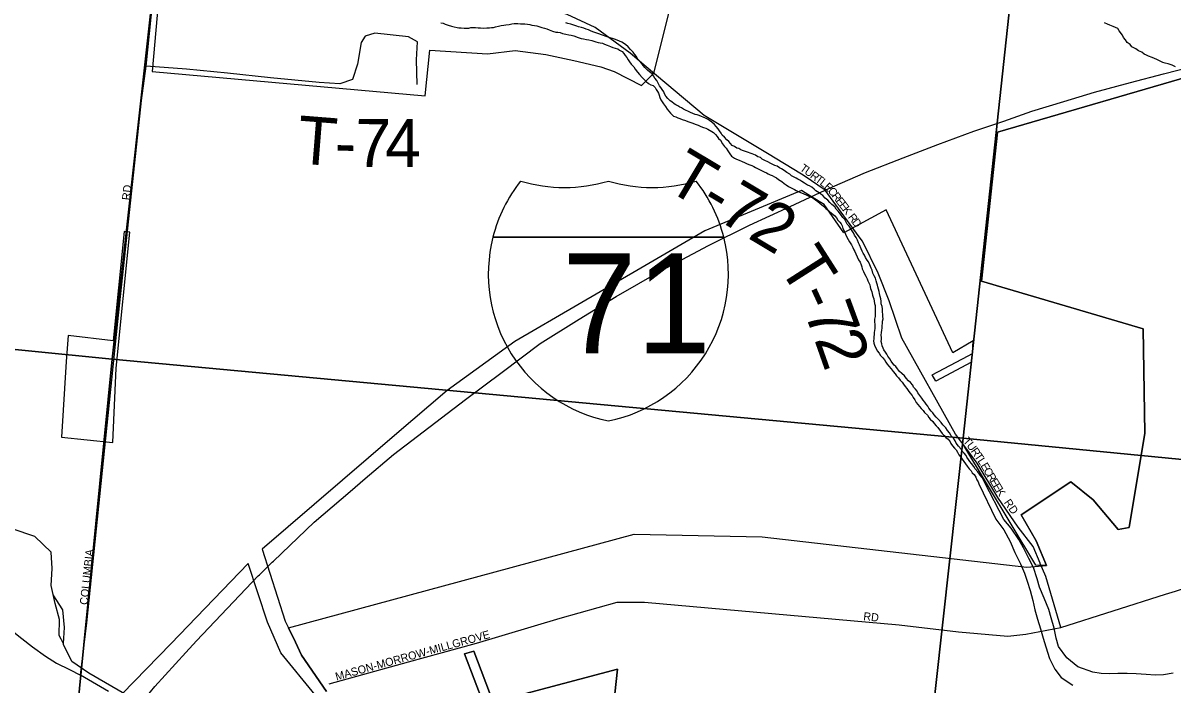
# Model space of a CAD drawing. Extents: x 0 to 1064, y 0 to 440.
# Drawn here: x 203.09 to 224.87, y 170.14 to 182.66 of the extents above; entities that cross this region are included whole.
import ezdxf

# ---------------------------------------------------------------- set-up
doc = ezdxf.new("R2010")
doc.units = 0
for name, color, linetype in [('GM_X_City_Street', 7, 'Continuous'), ('GM_X_City_Street_Text', 7, 'Continuous'), ('GM_X_Corporation', 7, 'Continuous'), ('GM_X_Interstate_Location', 7, 'Continuous'), ('GM_X_Interstate_Route', 7, 'Continuous'), ('GM_X_Interstate_Shield', 7, 'Continuous'), ('GM_X_Minor_River', 7, 'Continuous'), ('GM_X_Section', 7, 'Continuous'), ('GM_X_Township_Road', 7, 'Continuous'), ('GM_X_Township_Road_Text', 7, 'Continuous')]:
    doc.layers.add(name, color=color, linetype=linetype)

msp = doc.modelspace()

# ---------------------------------------------------------------- linework, layer by layer
at = {"layer": 'GM_X_City_Street'}
for points in [[(204.177, 170.306), (204.303, 171.3), (204.888, 177.005), (205.334, 181.193), (205.422, 181.843), (205.667, 184.263)], [(218.947, 178.587), (218.634, 179.012), (218.28, 179.493), (217.884, 179.765)], [(222.352, 172.432), (222.218, 172.743), (221.939, 173.113), (221.549, 173.675), (221.159, 174.323), (220.926, 174.638), (220.868, 174.716)], [(196.233, 172.187), (196.66, 172.189), (196.966, 172.172), (197.186, 172.146), (197.997, 172.028), (200.069, 171.691), (201.747, 171.429), (202.461, 171.314), (202.618, 171.275), (202.779, 171.212), (202.915, 171.122), (203.069, 171.002), (203.268, 170.843), (203.517, 170.665), (203.726, 170.534), (203.972, 170.415), (204.177, 170.306)], [(208.892, 170.14), (210.391, 170.557), (211.682, 170.912), (213.265, 171.386), (214.341, 171.687), (214.858, 171.687), (219.683, 171.262), (220.804, 171.126), (221.738, 171.049), (222.08, 171.085), (222.742, 171.209), (224.729, 171.839)], [(224.729, 171.839), (224.913, 171.897), (225.186, 171.988)], [(204.713, 169.995), (204.177, 170.306)]]:
    msp.add_lwpolyline(points, dxfattribs=at)
at = {"layer": 'GM_X_Corporation'}
for points in [[(205.749, 184.169), (205.536, 181.745), (210.705, 181.28), (210.797, 182.15), (211.889, 182.081), (212.41, 182.139), (212.989, 182.066), (213.524, 181.951), (214.031, 181.835), (214.286, 181.741), (214.801, 181.478), (215.035, 181.714), (215.381, 183.071)], [(225.489, 181.745), (221.545, 180.597), (221.241, 177.771), (224.303, 176.868), (224.338, 174.889), (224.036, 173.102), (223.829, 173.068), (223.359, 173.631), (222.937, 173.971), (221.995, 173.342), (222.275, 172.854), (222.471, 172.384), (222.272, 172.389), (220.888, 174.687), (220.995, 175.702), (221.052, 176.237), (220.378, 175.878), (220.307, 175.995), (220.99, 176.357), (221.07, 176.4), (221.083, 176.644), (220.698, 176.411), (219.436, 179.123), (218.636, 178.685), (218.264, 179.222), (218.02, 179.372), (217.835, 179.486), (216.002, 178.728), (214.792, 178.016), (212.407, 176.628), (211.125, 175.703), (210.129, 174.848), (207.622, 172.695), (208.058, 171.328), (208.119, 171.206), (208.249, 170.933), (208.365, 170.685), (208.841, 169.998)], [(208.841, 169.998), (208.365, 170.685), (208.249, 170.933), (208.119, 171.206), (214.664, 172.977), (217.09, 172.928), (222.1, 172.356), (222.471, 172.384), (222.275, 172.854), (221.995, 173.342), (222.937, 173.971), (223.359, 173.631), (223.829, 173.068), (224.036, 173.102), (224.338, 174.889), (224.303, 176.868), (221.241, 177.771), (221.545, 180.597), (225.489, 181.745)], [(208.627, 169.936), (207.972, 170.729), (207.724, 171.312), (207.355, 172.421), (205.893, 170.898), (204.969, 169.953)], [(211.821, 169.75), (211.451, 170.713), (211.627, 170.76), (211.997, 169.797), (214.348, 170.424), (214.246, 169.487)], [(214.246, 169.487), (214.348, 170.424), (211.997, 169.797), (211.627, 170.76), (211.451, 170.713), (211.821, 169.75)]]:
    msp.add_lwpolyline(points, dxfattribs=at)
msp.add_lwpolyline([(203.909, 176.251), (203.818, 174.815), (204.793, 174.712), (204.856, 176.126), (205.113, 178.702), (205.01, 178.715), (204.796, 176.644), (203.944, 176.741)], close=True, dxfattribs=at)
at = {"layer": 'GM_X_Interstate_Route'}
for points in [[(218.423, 179.556), (219.043, 179.828), (219.756, 180.109), (220.413, 180.362), (221.095, 180.613), (221.665, 180.8), (222.193, 180.989), (222.8, 181.175), (223.382, 181.35), (224.062, 181.535), (224.687, 181.697), (225.452, 181.892), (226.279, 182.091), (227.299, 182.309), (227.745, 182.397)], [(209.571, 174.032), (210.107, 174.488), (211.468, 175.531), (212.162, 176.049), (212.886, 176.592), (213.621, 177.049), (214.325, 177.482), (215.183, 177.973), (216.071, 178.444), (216.847, 178.834), (217.622, 179.186), (218.28, 179.493), (218.423, 179.556)], [(207.812, 172.447), (207.832, 172.467), (208.608, 173.205), (209.285, 173.789), (209.571, 174.032)], [(207.569, 172.211), (207.812, 172.447)], [(206.175, 170.736), (206.379, 170.96), (207.547, 172.19), (207.569, 172.211)], [(198.03, 160.812), (200.468, 163.827), (205.06, 169.444), (205.177, 169.587), (205.587, 170.092), (206.175, 170.736)]]:
    msp.add_lwpolyline(points, dxfattribs=at)
at = {"layer": 'GM_X_Interstate_Shield'}
for p, q in [((211.99, 178.604), (216.362, 178.604)), ((216.362, 178.604), (211.99, 178.604)), ((216.362, 178.604), (211.99, 178.604))]:
    msp.add_line(p, q, dxfattribs=at)
for centre, start, end in [((214.744, 177.907), 141.669, 165.8066), ((213.346, 182.386), 253.0091, 286.9909), ((215.006, 182.386), 253.0091, 286.9909), ((213.608, 177.907), 14.1934, 38.331), ((214.744, 177.907), 165.8066, 258.463), ((213.608, 177.907), 281.537, 14.1934)]:
    msp.add_arc(centre, 2.841, start, end, dxfattribs=at)
at = {"layer": 'GM_X_Minor_River'}
for points in [[(211.002, 182.665), (211.045, 182.658), (211.087, 182.638), (211.141, 182.624), (211.207, 182.604), (211.256, 182.591), (211.31, 182.577), (211.346, 182.57), (211.389, 182.568), (211.444, 182.566), (211.486, 182.565), (211.535, 182.564), (211.572, 182.575), (211.608, 182.58), (211.657, 182.578), (211.712, 182.57), (211.754, 182.569), (211.809, 182.567), (211.876, 182.571), (211.925, 182.57), (211.961, 182.575), (212.004, 182.58), (212.041, 182.591), (212.096, 182.601), (212.145, 182.612), (212.194, 182.622), (212.237, 182.627), (212.298, 182.637), (212.347, 182.648), (212.39, 182.653), (212.427, 182.651), (212.463, 182.65), (212.512, 182.649), (212.554, 182.648), (212.597, 182.646), (212.645, 182.639), (212.688, 182.631), (212.73, 182.624), (212.779, 182.616), (212.821, 182.609), (212.857, 182.596), (212.917, 182.576), (212.966, 182.562), (213.008, 182.549), (213.056, 182.535), (213.116, 182.509), (213.182, 182.489), (213.219, 182.487), (213.261, 182.48), (213.31, 182.466), (213.37, 182.452), (213.43, 182.438), (213.473, 182.431), (213.521, 182.417), (213.605, 182.39), (213.66, 182.371), (213.708, 182.363), (213.762, 182.349), (213.805, 182.342), (213.865, 182.328), (213.901, 182.321), (213.938, 182.307), (213.986, 182.294), (214.022, 182.287), (214.064, 182.279), (214.1, 182.26), (214.154, 182.24), (214.215, 182.22), (214.263, 182.2), (214.305, 182.187), (214.353, 182.173), (214.389, 182.148), (214.437, 182.122), (214.472, 182.084), (214.495, 182.047), (214.524, 182.01), (214.553, 181.967), (214.577, 181.929), (214.611, 181.88), (214.658, 181.83), (214.681, 181.787), (214.728, 181.73), (214.763, 181.687), (214.816, 181.631), (214.852, 181.593), (214.893, 181.555), (214.934, 181.518), (214.982, 181.492), (215.024, 181.478), (215.06, 181.441)], [(215.094, 181.573), (215.059, 181.617), (215.03, 181.66), (215.007, 181.698), (214.954, 181.736), (214.918, 181.767), (214.865, 181.817), (214.836, 181.855), (214.813, 181.892), (214.772, 181.942), (214.736, 181.979), (214.708, 182.029), (214.673, 182.072), (214.643, 182.109), (214.596, 182.16), (214.549, 182.21), (214.502, 182.253), (214.43, 182.298), (214.388, 182.318), (214.34, 182.337), (214.292, 182.357), (214.256, 182.37), (214.208, 182.384), (214.172, 182.397), (214.118, 182.411), (214.081, 182.424), (214.045, 182.438), (213.997, 182.457), (213.937, 182.477), (213.883, 182.497), (213.841, 182.517), (213.799, 182.53), (213.757, 182.544), (213.709, 182.563), (213.666, 182.577), (213.612, 182.591), (213.576, 182.604), (213.54, 182.617), (213.467, 182.638), (213.407, 182.652), (213.371, 182.665)], [(224.918, 181.829), (224.852, 181.861), (224.78, 181.888), (224.72, 181.902), (224.677, 181.915), (224.624, 181.941), (224.564, 181.973), (224.473, 182.006), (224.407, 182.033), (224.365, 182.052), (224.323, 182.072), (224.276, 182.11), (224.216, 182.136), (224.162, 182.174), (224.091, 182.212), (224.055, 182.256), (224.002, 182.294), (223.967, 182.344), (223.932, 182.387), (223.915, 182.43), (223.851, 182.511), (223.822, 182.555), (223.738, 182.594), (223.672, 182.62), (223.63, 182.64), (223.57, 182.666)], [(215.06, 181.441), (215.083, 181.404), (215.106, 181.367), (215.123, 181.33), (215.14, 181.293), (215.151, 181.25), (215.168, 181.207), (215.197, 181.17), (215.22, 181.132), (215.261, 181.083), (215.29, 181.033), (215.319, 180.99), (215.354, 180.952), (215.407, 180.896), (215.455, 180.882), (215.491, 180.863), (215.527, 180.85), (215.575, 180.836), (215.636, 180.816), (215.684, 180.796), (215.72, 180.783), (215.774, 180.763), (215.822, 180.743), (215.876, 180.724), (215.93, 180.704), (215.978, 180.684), (216.021, 180.671), (216.063, 180.651), (216.134, 180.606), (216.17, 180.587), (216.205, 180.55), (216.235, 180.512), (216.264, 180.475), (216.299, 180.443), (216.34, 180.375), (216.374, 180.32), (216.41, 180.288), (216.439, 180.239), (216.479, 180.183), (216.508, 180.139), (216.562, 180.101), (216.604, 180.082), (216.652, 180.062), (216.712, 180.036), (216.754, 180.017), (216.79, 180.003), (216.838, 179.984), (216.892, 179.964), (216.928, 179.944), (216.964, 179.925), (217.012, 179.899), (217.048, 179.88), (217.09, 179.86), (217.126, 179.841), (217.168, 179.822), (217.204, 179.808), (217.24, 179.789), (217.276, 179.776), (217.324, 179.75), (217.36, 179.731), (217.401, 179.699), (217.461, 179.661), (217.508, 179.623), (217.544, 179.597), (217.585, 179.566), (217.627, 179.546), (217.699, 179.508), (217.735, 179.488), (217.771, 179.469), (217.813, 179.45), (217.867, 179.43), (217.933, 179.403), (217.975, 179.384), (218.047, 179.351), (218.101, 179.313), (218.142, 179.282), (218.19, 179.244), (218.249, 179.193), (218.296, 179.149), (218.338, 179.118), (218.373, 179.086), (218.427, 179.042), (218.462, 179.011), (218.497, 178.973), (218.52, 178.93), (218.562, 178.892), (218.585, 178.855), (218.602, 178.818), (218.619, 178.769), (218.647, 178.713), (218.67, 178.664), (218.692, 178.603), (218.715, 178.56), (218.744, 178.516), (218.779, 178.46), (218.808, 178.411), (218.825, 178.368), (218.842, 178.331), (218.864, 178.288), (218.887, 178.232), (218.916, 178.177)], [(218.965, 178.382), (218.931, 178.462), (218.914, 178.499), (218.891, 178.548), (218.869, 178.597), (218.84, 178.641), (218.817, 178.69), (218.782, 178.746), (218.736, 178.814), (218.7, 178.851), (218.677, 178.889), (218.655, 178.938), (218.619, 178.975), (218.573, 179.038), (218.526, 179.1), (218.491, 179.137), (218.462, 179.181), (218.408, 179.225), (218.373, 179.262), (218.332, 179.306), (218.284, 179.344), (218.237, 179.394), (218.202, 179.419), (218.166, 179.445), (218.106, 179.483), (218.071, 179.514), (218.029, 179.552), (217.982, 179.578), (217.946, 179.591), (217.892, 179.629), (217.838, 179.661), (217.803, 179.687), (217.767, 179.706), (217.731, 179.725), (217.683, 179.751), (217.647, 179.764), (217.611, 179.796), (217.558, 179.828), (217.504, 179.866), (217.456, 179.898), (217.42, 179.917), (217.373, 179.949), (217.331, 179.962), (217.289, 179.982), (217.253, 180.001), (217.193, 180.033), (217.139, 180.059), (217.091, 180.085), (217.056, 180.116), (217.007, 180.13), (216.96, 180.156), (216.9, 180.182), (216.863, 180.195), (216.827, 180.209), (216.773, 180.228), (216.719, 180.248), (216.683, 180.262), (216.647, 180.287), (216.611, 180.294), (216.563, 180.32), (216.521, 180.339), (216.486, 180.377), (216.457, 180.42), (216.421, 180.452), (216.374, 180.502), (216.333, 180.54), (216.31, 180.577), (216.281, 180.62), (216.258, 180.657), (216.216, 180.701), (216.187, 180.738), (216.134, 180.782), (216.092, 180.814), (216.051, 180.84), (216.015, 180.859), (215.973, 180.878), (215.937, 180.892), (215.895, 180.911), (215.859, 180.925), (215.822, 180.932), (215.774, 180.951), (215.732, 180.965), (215.684, 180.991), (215.648, 181.004), (215.6, 181.03), (215.564, 181.055), (215.528, 181.068), (215.493, 181.094), (215.457, 181.113), (215.421, 181.132), (215.38, 181.17), (215.344, 181.189), (215.302, 181.233), (215.267, 181.277), (215.238, 181.32), (215.227, 181.357), (215.192, 181.4), (215.169, 181.438), (215.146, 181.475), (215.117, 181.524), (215.094, 181.573)], [(221.303, 173.95), (221.28, 174), (221.257, 174.049), (221.216, 174.099), (221.17, 174.161), (221.123, 174.217), (221.094, 174.261), (221.053, 174.316), (221.024, 174.354), (220.995, 174.391), (220.966, 174.434), (220.949, 174.471), (220.914, 174.515), (220.878, 174.553), (220.855, 174.59), (220.808, 174.646), (220.761, 174.702), (220.745, 174.745), (220.71, 174.795), (220.669, 174.844), (220.634, 174.9), (220.599, 174.944), (220.57, 174.993), (220.511, 175.05), (220.476, 175.093), (220.429, 175.149), (220.382, 175.193), (220.347, 175.237), (220.318, 175.274), (220.288, 175.311), (220.248, 175.367), (220.224, 175.404), (220.195, 175.442), (220.172, 175.479), (220.137, 175.516), (220.114, 175.554), (220.073, 175.603), (220.038, 175.653), (220.021, 175.69), (219.992, 175.727), (219.956, 175.765), (219.939, 175.802), (219.898, 175.852), (219.857, 175.883), (219.816, 175.933), (219.781, 175.977), (219.733, 176.021), (219.692, 176.058), (219.651, 176.108), (219.622, 176.152), (219.586, 176.177), (219.563, 176.214), (219.534, 176.258), (219.505, 176.301), (219.47, 176.351), (219.447, 176.388), (219.424, 176.425), (219.395, 176.468), (219.378, 176.505), (219.361, 176.548), (219.356, 176.585), (219.345, 176.628), (219.347, 176.67), (219.348, 176.706), (219.343, 176.749), (219.351, 176.797), (219.352, 176.84), (219.36, 176.882), (219.362, 176.931), (219.369, 176.967), (219.37, 177.015), (219.378, 177.058), (219.373, 177.1), (219.375, 177.149), (219.37, 177.185), (219.366, 177.246), (219.361, 177.289), (219.345, 177.344), (219.34, 177.393), (219.336, 177.435), (219.325, 177.484), (219.309, 177.539), (219.304, 177.576), (219.293, 177.619), (219.282, 177.662), (219.271, 177.698), (219.26, 177.735), (219.25, 177.778), (219.233, 177.827), (219.21, 177.87), (219.187, 177.926), (219.171, 177.981), (219.154, 178.018), (219.126, 178.079), (219.103, 178.135), (219.08, 178.172), (219.045, 178.222), (219.028, 178.265), (218.999, 178.302), (218.982, 178.339), (218.965, 178.382)], [(218.916, 178.177), (218.945, 178.134), (218.961, 178.078), (218.978, 178.041), (218.983, 178.005), (219.006, 177.956), (219.029, 177.912), (219.052, 177.869), (219.074, 177.814), (219.091, 177.777), (219.108, 177.74), (219.125, 177.703), (219.136, 177.666), (219.141, 177.63), (219.163, 177.568), (219.18, 177.507), (219.191, 177.47), (219.202, 177.434), (219.212, 177.391), (219.217, 177.348), (219.228, 177.311), (219.227, 177.269), (219.231, 177.22), (219.23, 177.178), (219.228, 177.135), (219.227, 177.099), (219.219, 177.05), (219.218, 176.996), (219.222, 176.959), (219.221, 176.923), (219.22, 176.874), (219.218, 176.838), (219.211, 176.802), (219.21, 176.759), (219.202, 176.717), (219.201, 176.681), (219.194, 176.638), (219.204, 176.596), (219.221, 176.54), (219.25, 176.497), (219.267, 176.454), (219.302, 176.41), (219.331, 176.361), (219.372, 176.317), (219.407, 176.28), (219.43, 176.236), (219.459, 176.199), (219.488, 176.162), (219.529, 176.112), (219.57, 176.062), (219.605, 176.019), (219.635, 175.981), (219.67, 175.938), (219.705, 175.894), (219.74, 175.857), (219.763, 175.819), (219.798, 175.776), (219.828, 175.738), (219.851, 175.701), (219.886, 175.658), (219.927, 175.608), (219.95, 175.565), (219.979, 175.521), (220.007, 175.472), (220.037, 175.435), (220.066, 175.397), (220.101, 175.36), (220.136, 175.322), (220.166, 175.285), (220.219, 175.235), (220.248, 175.191), (220.271, 175.154), (220.318, 175.11), (220.347, 175.073), (220.383, 175.029), (220.418, 174.998), (220.464, 174.93), (220.5, 174.886), (220.535, 174.848), (220.57, 174.811), (220.612, 174.779), (220.647, 174.73), (220.664, 174.693), (220.693, 174.649), (220.728, 174.606), (220.763, 174.574), (220.786, 174.531), (220.815, 174.482), (220.844, 174.444), (220.879, 174.401), (220.908, 174.357), (220.937, 174.314), (220.972, 174.264), (221.007, 174.215), (221.049, 174.177), (221.066, 174.14), (221.101, 174.108), (221.136, 174.059), (221.153, 174.01), (221.182, 173.972), (221.193, 173.93)], [(203.858, 170.909), (203.778, 171.059), (203.784, 171.363), (203.699, 171.667), (203.627, 172.007), (203.645, 172.329), (203.627, 172.639), (203.314, 172.936), (202.886, 173.082), (202.579, 173.258), (202.404, 173.574), (202.301, 173.908), (202.313, 174.033)], [(221.193, 173.93), (221.514, 173.263), (221.667, 173.058), (221.783, 172.837), (221.875, 172.634), (221.979, 172.419), (222.054, 172.241), (222.11, 172.087), (222.167, 171.91), (222.217, 171.72), (222.255, 171.543), (222.305, 171.366), (222.361, 171.182), (222.411, 171.011), (222.462, 170.846), (222.529, 170.625), (222.633, 170.422), (222.751, 170.261), (222.972, 170.116)], [(224.87, 170.342), (224.687, 170.316), (224.528, 170.308), (224.358, 170.318), (224.17, 170.335), (224, 170.339), (223.823, 170.338), (223.671, 170.335), (223.507, 170.339), (223.349, 170.362), (223.066, 170.466), (222.858, 170.635), (222.699, 170.852), (222.654, 171.011), (222.617, 171.2), (222.561, 171.396), (222.516, 171.549), (222.431, 171.764), (222.339, 171.972), (222.294, 172.131), (222.227, 172.346), (222.14, 172.518), (222.036, 172.721), (221.948, 172.875), (221.802, 173.091), (221.666, 173.259), (221.303, 173.95)], [(203.858, 170.909), (203.88, 171.211), (203.844, 171.545), (203.663, 171.831)], [(205.011, 169.952), (204.652, 170.16), (204.338, 170.343), (204.013, 170.567), (203.856, 170.889), (203.858, 170.909)]]:
    msp.add_lwpolyline(points, dxfattribs=at)
at = {"layer": 'GM_X_Section'}
for points in [[(190.395, 194.208), (206.578, 192.51), (204.778, 176.294), (188.674, 177.899)], [(222.643, 191.007), (220.892, 174.794), (204.778, 176.294), (206.578, 192.51)], [(222.783, 192.338), (239.057, 190.616), (237.295, 173.197), (220.892, 174.794), (222.643, 191.007)], [(188.674, 177.899), (204.778, 176.294), (203.165, 159.995), (187.411, 161.566), (186.988, 161.611)]]:
    msp.add_lwpolyline(points, close=True, dxfattribs=at)
for points in [[(203.165, 159.995), (204.778, 176.294), (220.892, 174.794), (219.73, 164.225)], [(224.932, 166.036), (224.68, 165.841), (224.373, 165.61), (224.048, 165.386), (223.876, 165.262), (223.526, 165.057), (223.19, 164.881), (222.842, 164.724), (222.524, 164.585), (222.377, 164.515), (222.127, 164.434), (221.932, 164.371), (221.622, 164.298), (221.33, 164.231), (221.02, 164.195), (220.85, 164.186), (220.517, 164.198), (220.135, 164.199), (219.73, 164.225), (220.892, 174.794), (237.295, 173.197)]]:
    msp.add_lwpolyline(points, dxfattribs=at)
at = {"layer": 'GM_X_Township_Road'}
for points in [[(217.884, 179.765), (217.835, 179.799), (217.188, 180.188), (215.993, 180.909), (214.895, 181.832), (214.59, 182.089), (213.928, 182.574), (213.397, 182.826), (212.693, 183.051), (212.334, 183.157)], [(210.554, 181.5), (210.544, 181.962), (210.559, 182.307), (210.394, 182.403), (209.755, 182.468), (209.571, 182.41), (209.496, 182.296), (209.428, 181.884), (209.332, 181.593), (209.093, 181.512), (208.698, 181.537), (207.78, 181.626), (206.965, 181.712), (206.187, 181.786), (205.422, 181.843)], [(220.868, 174.716), (220.75, 174.876), (219.732, 176.692), (219.496, 177.401), (219.285, 177.922), (218.988, 178.531), (218.947, 178.587)], [(222.742, 171.209), (222.462, 172.174), (222.356, 172.422), (222.352, 172.432)]]:
    msp.add_lwpolyline(points, dxfattribs=at)

# ---------------------------------------------------------------- texts
at = {"layer": 'GM_X_City_Street_Text'}
for s, height, rotation, p in [('T', 0.152, 324.3247, (217.789, 179.881)), ('U', 0.152, 324.3247, (217.876, 179.819)), ('R', 0.152, 324.3247, (217.984, 179.741)), ('T', 0.152, 324.3247, (218.082, 179.671)), ('L', 0.152, 321.4925, (218.167, 179.61)), ('RD', 0.1515, 83.9946, (205.115, 179.299)), ('E', 0.152, 315.828, (218.247, 179.546)), ('C', 0.152, 310.1634, (218.321, 179.475)), ('R', 0.152, 307.3312, (218.397, 179.385)), ('E', 0.152, 307.3312, (218.47, 179.289)), ('E', 0.152, 307.3312, (218.535, 179.205)), ('K', 0.152, 307.3312, (218.6, 179.12)), ('R', 0.152, 307.3312, (218.705, 178.982)), ('D', 0.152, 307.3312, (218.778, 178.887)), ('T', 0.152, 312.8746, (220.882, 174.731)), ('U', 0.152, 306.5159, (220.952, 174.656)), ('R', 0.152, 305.1989, (221.031, 174.55)), ('T', 0.152, 304.9405, (221.1, 174.452)), ('L', 0.152, 302.4398, (221.16, 174.366)), ('E', 0.152, 300.9075, (221.217, 174.277)), ('C', 0.152, 300.9372, (221.271, 174.185)), ('R', 0.152, 300.9578, (221.333, 174.082)), ('E', 0.152, 300.9684, (221.395, 173.979)), ('E', 0.152, 300.931, (221.45, 173.888)), ('K', 0.152, 303.0837, (221.508, 173.791)), ('RD', 0.1515, 304.4987, (221.66, 173.579)), ('COLUMBIA', 0.1515, 83.7462, (204.315, 171.633)), ('RD', 0.1515, 353.9946, (218.999, 171.351)), ('MASON-MORROW-MILLGROVE', 0.15152, 15.5243, (209.029, 170.204))]:
    msp.add_text(s, height=height, rotation=rotation, dxfattribs=at).set_placement(p)
at = {"layer": 'GM_X_Interstate_Location'}
for s in ['-', '.', ',']:
    msp.add_text(s, height=0.00303, dxfattribs=at).set_placement((214.175, 177.395))
msp.add_text('71', height=0.00303, rotation=0, dxfattribs=at).set_placement((213.556, 176.768))
at = {"layer": 'GM_X_Interstate_Shield'}
msp.add_text('71', height=1.8939, dxfattribs=at).set_placement((213.301, 176.402))
at = {"layer": 'GM_X_Township_Road_Text'}
for s, height, rotation, p in [('T', 0.909, 355.4524, (208.26, 180.006)), ('7', 0.909, 359.4429, (209.38, 179.938)), ('4', 0.909, 359.9655, (209.949, 179.932)), ('-', 0.909, 358.3049, (208.987, 179.949)), ('T-72', 0.9091, 329.1603, (215.228, 179.536)), ('T', 0.909, 302.5787, (217.379, 178.06)), ('-', 0.909, 294.8438, (217.729, 177.516)), ('7', 0.909, 290.2241, (217.879, 177.195)), ('2', 0.909, 289.3384, (218.071, 176.673))]:
    msp.add_text(s, height=height, rotation=rotation, dxfattribs=at).set_placement(p)

doc.saveas('drawing.dxf')
